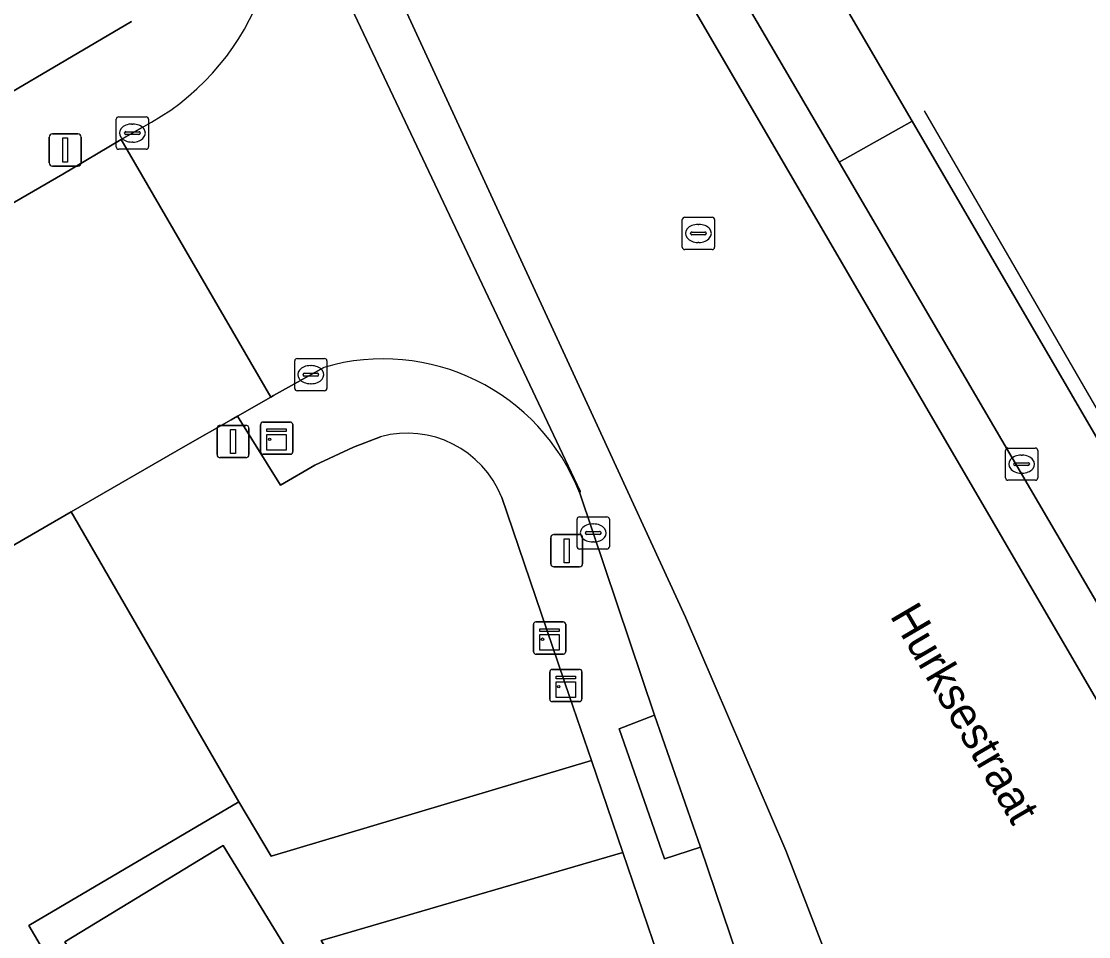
# Model space of a CAD drawing. Extents: x 157692 to 159674, y 381452 to 383291.
# Drawn here: x 159136.85 to 159169.95, y 382234.58 to 382262.95 of the extents above; entities that cross this region are included whole.
import ezdxf

# ---------------------------------------------------------------- set-up
doc = ezdxf.new("R2010")
doc.units = 0
for name, color, linetype in [('IMGEO_Erf', 7, 'Continuous'), ('IMGEO_Fietspad_gesloten', 7, 'Continuous'), ('IMGEO_Groenvoorziening', 7, 'Continuous'), ('IMGEO_Hek', 7, 'Continuous'), ('IMGEO_Kast', 7, 'Continuous'), ('IMGEO_Kolk', 7, 'Continuous'), ('IMGEO_Lichtmast', 7, 'Continuous'), ('IMGEO_Openbare_ruimte_label', 7, 'Continuous'), ('IMGEO_Pand', 7, 'Continuous'), ('IMGEO_Parkeervlak_open', 7, 'Continuous'), ('IMGEO_Rijbaan_lokaal_gesloten', 7, 'Continuous'), ('IMGEO_Rijbaan_lokaal_open', 7, 'Continuous'), ('IMGEO_Rioolput', 7, 'Continuous'), ('IMGEO_Verkeersbordpaal', 7, 'Continuous'), ('IMGEO_Voetpad_open', 7, 'Continuous')]:
    doc.layers.add(name, color=color, linetype=linetype)

msp = doc.modelspace()

# ---------------------------------------------------------------- linework, layer by layer
at = {"layer": 'IMGEO_Erf'}
for points in [[(159103.11, 382364.958), (159146.26, 382291.081), (159161.311, 382265.277), (159164.47, 382259.86), (159179.189, 382234.625), (159179.926, 382235.045), (159210.53, 382250), (159214.178, 382251.711), (159237.19, 382264.707), (159242.285, 382267.672), (159243.94, 382268.627), (159272.217, 382284.946), (159273.494, 382285.815), (159328.456, 382317.435)], [(159101.623, 382243.557), (159105.307, 382244.616), (159109.064, 382245.98), (159116.014, 382250), (159116.529, 382249.284), (159117.534, 382249.781), (159117.912, 382250), (159136.197, 382260.552), (159140.266, 382262.951)]]:
    msp.add_lwpolyline(points, dxfattribs=at)
at = {"layer": 'IMGEO_Fietspad_gesloten'}
msp.add_lwpolyline([(159141.5, 382279.352), (159140.254, 382278.645), (159144.418, 382268.999), (159154.174, 382248.395), (159154.171, 382248.325), (159156.481, 382241.444), (159157.913, 382237.352), (159163.204, 382221.726), (159165.603, 382222.596), (159162.152, 382233.134), (159160.555, 382237.252), (159157.445, 382244.481), (159154.587, 382250.701), (159146.434, 382268.353), (159143.912, 382273.985)], close=True, dxfattribs=at)
at = {"layer": 'IMGEO_Groenvoorziening'}
for points in [[(159147.992, 382250.078), (159147.151, 382249.754), (159145.954, 382249.197), (159144.886, 382248.575), (159143.55, 382250.715), (159143.36, 382250.606), (159141.944, 382249.798), (159138.399, 382247.747), (159143.596, 382238.764), (159144.599, 382237.076), (159154.53, 382240.038), (159153.851, 382242.027), (159151.748, 382248.191)], [(159114.655, 382211.838), (159118.273, 382209.816), (159123.295, 382212.737), (159150.066, 382227.798), (159154.286, 382230.172), (159164.185, 382211.74), (159155.502, 382237.188), (159151.039, 382235.888), (159146.403, 382234.537), (159146.151, 382234.464), (159147.208, 382232.685), (159140.635, 382228.86), (159137.083, 382234.93), (159143.596, 382238.764), (159138.399, 382247.747), (159128.812, 382242.2), (159124.251, 382239.623), (159118.877, 382236.833), (159114.242, 382234.86)]]:
    msp.add_lwpolyline(points, dxfattribs=at)
msp.add_arc((159148.816, 382247.036), 3.151, 21.4946, 105.1558, dxfattribs=at)
at = {"layer": 'IMGEO_Hek'}
msp.add_lwpolyline([(159179.241, 382235.329), (159170.747, 382250), (159164.853, 382260.181)], dxfattribs=at)
at = {"layer": 'IMGEO_Kast'}
for p, q in [((159144.27, 382249.607), (159144.27, 382250.448)), ((159144.27, 382250.448), (159144.27, 382249.607)), ((159144.345, 382250.532), (159145.186, 382250.532)), ((159145.186, 382250.532), (159144.345, 382250.532)), ((159145.27, 382250.457), (159145.27, 382249.616)), ((159145.27, 382249.616), (159145.27, 382250.457)), ((159145.195, 382249.532), (159144.354, 382249.532)), ((159144.354, 382249.532), (159145.195, 382249.532)), ((159152.733, 382243.413), (159152.733, 382244.254)), ((159152.733, 382244.254), (159152.733, 382243.413)), ((159152.808, 382244.338), (159153.649, 382244.338)), ((159153.649, 382244.338), (159152.808, 382244.338)), ((159153.733, 382244.263), (159153.733, 382243.422)), ((159153.733, 382243.422), (159153.733, 382244.263)), ((159153.658, 382243.338), (159152.817, 382243.338)), ((159152.817, 382243.338), (159153.658, 382243.338)), ((159153.235, 382241.943), (159153.235, 382242.784)), ((159153.235, 382242.784), (159153.235, 382241.943)), ((159153.31, 382242.868), (159154.151, 382242.868)), ((159154.151, 382242.868), (159153.31, 382242.868)), ((159154.235, 382242.793), (159154.235, 382241.952)), ((159154.235, 382241.952), (159154.235, 382242.793)), ((159154.16, 382241.868), (159153.319, 382241.868)), ((159153.319, 382241.868), (159154.16, 382241.868))]:
    msp.add_line(p, q, dxfattribs=at)
for points in [[(159144.465, 382250.322), (159145.065, 382250.322), (159145.065, 382250.237), (159144.465, 382250.237), (159144.465, 382250.322)], [(159144.465, 382250.147), (159145.065, 382250.147), (159145.065, 382249.658), (159144.465, 382249.658), (159144.465, 382250.147)], [(159152.928, 382244.128), (159153.528, 382244.128), (159153.528, 382244.043), (159152.928, 382244.043), (159152.928, 382244.128)], [(159152.928, 382243.953), (159153.528, 382243.953), (159153.528, 382243.464), (159152.928, 382243.464), (159152.928, 382243.953)], [(159153.43, 382242.658), (159154.03, 382242.658), (159154.03, 382242.573), (159153.43, 382242.573), (159153.43, 382242.658)], [(159153.43, 382242.483), (159154.03, 382242.483), (159154.03, 382241.994), (159153.43, 382241.994), (159153.43, 382242.483)]]:
    msp.add_lwpolyline(points, dxfattribs=at)
for centre in [(159144.549, 382249.996), (159153.012, 382243.802), (159153.514, 382242.332)]:
    msp.add_circle(centre, 0.0377, dxfattribs=at)
for centre, start, end in [((159144.348, 382250.454), 92.4484, 184.2845), ((159144.348, 382250.454), 92.4484, 184.2845), ((159145.192, 382250.454), 2.4484, 94.2845), ((159145.192, 382250.454), 2.4484, 94.2845), ((159144.348, 382249.61), 182.4484, 274.2845), ((159144.348, 382249.61), 182.4484, 274.2845), ((159145.192, 382249.61), 272.4484, 4.2845), ((159145.192, 382249.61), 272.4484, 4.2845), ((159152.811, 382244.26), 92.4484, 184.2845), ((159152.811, 382244.26), 92.4484, 184.2845), ((159153.655, 382244.26), 2.4484, 94.2845), ((159153.655, 382244.26), 2.4484, 94.2845), ((159152.811, 382243.416), 182.4484, 274.2845), ((159152.811, 382243.416), 182.4484, 274.2845), ((159153.655, 382243.416), 272.4484, 4.2845), ((159153.655, 382243.416), 272.4484, 4.2845), ((159153.313, 382242.79), 92.4484, 184.2845), ((159153.313, 382242.79), 92.4484, 184.2845), ((159154.157, 382242.79), 2.4484, 94.2845), ((159154.157, 382242.79), 2.4484, 94.2845), ((159153.313, 382241.946), 182.4484, 274.2845), ((159153.313, 382241.946), 182.4484, 274.2845), ((159154.157, 382241.946), 272.4484, 4.2845), ((159154.157, 382241.946), 272.4484, 4.2845)]:
    msp.add_arc(centre, 0.0779, start, end, dxfattribs=at)
at = {"layer": 'IMGEO_Kolk'}
for p, q in [((159139.795, 382259.063), (159139.795, 382259.915)), ((159139.87, 382259.989), (159140.722, 382259.989)), ((159140.796, 382259.915), (159140.796, 382259.063)), ((159140.283, 382259.769), (159140.308, 382259.769)), ((159140.054, 382259.483), (159140.054, 382259.495)), ((159140.492, 382259.446), (159140.094, 382259.446)), ((159140.097, 382259.532), (159140.495, 382259.532)), ((159140.538, 382259.495), (159140.538, 382259.483)), ((159140.722, 382258.989), (159139.87, 382258.989)), ((159140.306, 382259.209), (159140.281, 382259.209)), ((159145.327, 382251.575), (159145.327, 382252.427)), ((159145.402, 382252.501), (159146.254, 382252.501)), ((159146.328, 382252.427), (159146.328, 382251.575)), ((159145.586, 382251.995), (159145.586, 382252.007)), ((159146.024, 382251.958), (159145.626, 382251.958)), ((159145.629, 382252.044), (159146.027, 382252.044)), ((159145.815, 382252.281), (159145.84, 382252.281)), ((159146.07, 382252.007), (159146.07, 382251.995)), ((159145.838, 382251.721), (159145.813, 382251.721)), ((159146.254, 382251.501), (159145.402, 382251.501)), ((159167.368, 382248.802), (159167.368, 382249.654)), ((159167.443, 382249.728), (159168.295, 382249.728)), ((159168.369, 382249.654), (159168.369, 382248.802)), ((159167.856, 382249.508), (159167.881, 382249.508)), ((159167.627, 382249.222), (159167.627, 382249.234)), ((159168.065, 382249.185), (159167.667, 382249.185)), ((159167.67, 382249.271), (159168.068, 382249.271)), ((159168.111, 382249.234), (159168.111, 382249.222)), ((159168.295, 382248.728), (159167.443, 382248.728)), ((159167.879, 382248.948), (159167.854, 382248.948)), ((159154.083, 382246.669), (159154.083, 382247.521)), ((159154.158, 382247.595), (159155.01, 382247.595)), ((159154.571, 382247.375), (159154.596, 382247.375)), ((159155.084, 382247.521), (159155.084, 382246.669)), ((159154.342, 382247.089), (159154.342, 382247.101)), ((159154.78, 382247.052), (159154.382, 382247.052)), ((159154.385, 382247.138), (159154.783, 382247.138)), ((159154.826, 382247.101), (159154.826, 382247.089)), ((159154.594, 382246.815), (159154.569, 382246.815)), ((159155.01, 382246.595), (159154.158, 382246.595))]:
    msp.add_line(p, q, dxfattribs=at)
for points in [[(159139.795, 382259.063), (159139.795, 382259.915)], [(159139.87, 382259.989), (159140.722, 382259.989)], [(159140.796, 382259.915), (159140.796, 382259.063)], [(159140.722, 382258.989), (159139.87, 382258.989)], [(159145.327, 382251.575), (159145.327, 382252.427)], [(159145.402, 382252.501), (159146.254, 382252.501)], [(159146.328, 382252.427), (159146.328, 382251.575)], [(159146.254, 382251.501), (159145.402, 382251.501)], [(159167.368, 382248.802), (159167.368, 382249.654)], [(159167.443, 382249.728), (159168.295, 382249.728)], [(159168.369, 382249.654), (159168.369, 382248.802)], [(159168.295, 382248.728), (159167.443, 382248.728)], [(159154.083, 382246.669), (159154.083, 382247.521)], [(159154.158, 382247.595), (159155.01, 382247.595)], [(159155.084, 382247.521), (159155.084, 382246.669)], [(159155.01, 382246.595), (159154.158, 382246.595)]]:
    msp.add_lwpolyline(points, dxfattribs=at)
for centre, radius, start, end in [((159139.872, 382259.913), 0.0765, 91.552, 178.448), ((159139.872, 382259.913), 0.0765, 91.552, 178.448), ((159140.72, 382259.913), 0.0765, 1.552, 88.448), ((159140.72, 382259.913), 0.0765, 1.552, 88.448), ((159140.094, 382259.492), 0.0403, 85.8775, 175.7526), ((159140.091, 382259.482), 0.0366, 178.938, 274.7102), ((159140.495, 382259.489), 0.043, 264.8664, 352.4533), ((159140.499, 382259.494), 0.0386, 1.7309, 96.639), ((159139.872, 382259.065), 0.0765, 181.552, 268.448), ((159139.872, 382259.065), 0.0765, 181.552, 268.448), ((159140.72, 382259.065), 0.0765, 271.552, 358.448), ((159140.72, 382259.065), 0.0765, 271.552, 358.448), ((159145.404, 382252.425), 0.0765, 91.552, 178.448), ((159145.404, 382252.425), 0.0765, 91.552, 178.448), ((159146.252, 382252.425), 0.0765, 1.552, 88.448), ((159146.252, 382252.425), 0.0765, 1.552, 88.448), ((159145.626, 382252.004), 0.0403, 85.8775, 175.7526), ((159145.623, 382251.994), 0.0366, 178.938, 274.7102), ((159146.027, 382252.001), 0.043, 264.8664, 352.4533), ((159146.031, 382252.006), 0.0386, 1.7309, 96.639), ((159145.404, 382251.577), 0.0765, 181.552, 268.448), ((159145.404, 382251.577), 0.0765, 181.552, 268.448), ((159146.252, 382251.577), 0.0765, 271.552, 358.448), ((159146.252, 382251.577), 0.0765, 271.552, 358.448), ((159167.445, 382249.652), 0.0765, 91.552, 178.448), ((159167.445, 382249.652), 0.0765, 91.552, 178.448), ((159168.293, 382249.652), 0.0765, 1.552, 88.448), ((159168.293, 382249.652), 0.0765, 1.552, 88.448), ((159167.667, 382249.231), 0.0403, 85.8775, 175.7526), ((159167.664, 382249.221), 0.0366, 178.938, 274.7102), ((159168.068, 382249.228), 0.043, 264.8664, 352.4533), ((159168.072, 382249.233), 0.0386, 1.7309, 96.639), ((159167.445, 382248.804), 0.0765, 181.552, 268.448), ((159167.445, 382248.804), 0.0765, 181.552, 268.448), ((159168.293, 382248.804), 0.0765, 271.552, 358.448), ((159168.293, 382248.804), 0.0765, 271.552, 358.448), ((159154.16, 382247.519), 0.0765, 91.552, 178.448), ((159154.16, 382247.519), 0.0765, 91.552, 178.448), ((159155.008, 382247.519), 0.0765, 1.552, 88.448), ((159155.008, 382247.519), 0.0765, 1.552, 88.448), ((159154.382, 382247.098), 0.0403, 85.8775, 175.7526), ((159154.379, 382247.088), 0.0366, 178.938, 274.7102), ((159154.783, 382247.095), 0.043, 264.8664, 352.4533), ((159154.787, 382247.1), 0.0386, 1.7309, 96.639), ((159154.16, 382246.671), 0.0765, 181.552, 268.448), ((159154.16, 382246.671), 0.0765, 181.552, 268.448), ((159155.008, 382246.671), 0.0765, 271.552, 358.448), ((159155.008, 382246.671), 0.0765, 271.552, 358.448)]:
    msp.add_arc(centre, radius, start, end, dxfattribs=at)
for centre, major_axis, ratio, start_param, end_param in [((159140.282, 382259.489), (-0.387, 0.002), 0.722429, 4.712389, 7.853982), ((159140.307, 382259.489), (-0.39, 0.002), 0.717154, 1.570796, 4.712389), ((159145.814, 382252.001), (-0.387, 0.002), 0.722429, 4.712389, 7.853982), ((159145.839, 382252.001), (-0.39, 0.002), 0.717154, 1.570796, 4.712389), ((159167.855, 382249.228), (-0.387, 0.002), 0.722429, 4.712389, 7.853982), ((159167.88, 382249.228), (-0.39, 0.002), 0.717154, 1.570796, 4.712389), ((159154.57, 382247.095), (-0.387, 0.002), 0.722429, 4.712389, 7.853982), ((159154.595, 382247.095), (-0.39, 0.002), 0.717154, 1.570796, 4.712389)]:
    msp.add_ellipse(centre, major_axis=major_axis, ratio=ratio, start_param=start_param, end_param=end_param, dxfattribs=at)
at = {"layer": 'IMGEO_Lichtmast'}
for p, q in [((159137.718, 382258.562), (159137.718, 382259.362)), ((159137.718, 382259.362), (159137.718, 382258.562)), ((159137.818, 382259.462), (159138.608, 382259.462)), ((159138.608, 382259.462), (159137.818, 382259.462)), ((159138.708, 382259.362), (159138.708, 382258.562)), ((159138.708, 382258.562), (159138.708, 382259.362)), ((159138.608, 382258.462), (159137.818, 382258.462)), ((159137.818, 382258.462), (159138.608, 382258.462)), ((159153.366, 382247.043), (159154.156, 382247.043)), ((159154.156, 382247.043), (159153.366, 382247.043)), ((159153.266, 382246.143), (159153.266, 382246.943)), ((159153.266, 382246.943), (159153.266, 382246.143)), ((159154.256, 382246.943), (159154.256, 382246.143)), ((159154.256, 382246.143), (159154.256, 382246.943)), ((159154.156, 382246.043), (159153.366, 382246.043)), ((159153.366, 382246.043), (159154.156, 382246.043))]:
    msp.add_line(p, q, dxfattribs=at)
for points in [[(159138.138, 382259.337), (159138.288, 382259.337), (159138.288, 382258.587), (159138.138, 382258.587), (159138.138, 382259.337)], [(159153.686, 382246.918), (159153.836, 382246.918), (159153.836, 382246.168), (159153.686, 382246.168), (159153.686, 382246.918)]]:
    msp.add_lwpolyline(points, dxfattribs=at)
for centre, start, end in [((159137.818, 382259.362), 90, 180), ((159137.818, 382259.362), 90, 180), ((159138.608, 382259.362), 0, 90), ((159138.608, 382259.362), 360, 90), ((159137.818, 382258.562), 180, 270), ((159137.818, 382258.562), 180, 270), ((159138.608, 382258.562), 270, 0), ((159138.608, 382258.562), 270, 0), ((159153.366, 382246.943), 90, 180), ((159153.366, 382246.943), 90, 180), ((159154.156, 382246.943), 0, 90), ((159154.156, 382246.943), 360, 90), ((159153.366, 382246.143), 180, 270), ((159153.366, 382246.143), 180, 270), ((159154.156, 382246.143), 270, 0), ((159154.156, 382246.143), 270, 0)]:
    msp.add_arc(centre, 0.1, start, end, dxfattribs=at)
at = {"layer": 'IMGEO_Pand'}
msp.add_lwpolyline([(159140.946, 382229.924), (159145.855, 382232.92), (159143.113, 382237.413), (159138.205, 382234.418)], close=True, dxfattribs=at)
at = {"layer": 'IMGEO_Parkeervlak_open'}
for points in [[(159164.47, 382259.86), (159162.212, 382258.588), (159173.751, 382238.863)], [(159177.57, 382233.703), (159179.189, 382234.625), (159164.47, 382259.86)]]:
    msp.add_lwpolyline(points, dxfattribs=at)
at = {"layer": 'IMGEO_Rijbaan_lokaal_gesloten'}
for points in [[(159063.472, 382427.52), (159058.62, 382435.786), (159057.417, 382435.069), (159062.264, 382426.813), (159072.23, 382409.737), (159081.667, 382393.629), (159084.192, 382389.311), (159091.182, 382377.362), (159102.101, 382358.647), (159111.623, 382342.287), (159122.028, 382324.432), (159134.633, 382302.847), (159145.148, 382284.823), (159155.325, 382267.42), (159157.641, 382263.44), (159174.5, 382234.542), (159175.2, 382233.343), (159184.255, 382224.142), (159181.818, 382227.27), (159177.76, 382232.926), (159175.52, 382236.142)], [(159173.751, 382238.863), (159162.212, 382258.588), (159159.071, 382263.958), (159143.881, 382289.925), (159135.842, 382303.553), (159123.237, 382325.137), (159112.833, 382342.992), (159103.311, 382359.352), (159092.391, 382378.068), (159085.401, 382390.018), (159082.875, 382394.336), (159073.439, 382410.444), (159063.472, 382427.52)], [(159167.378, 382223.371), (159174.5, 382234.542), (159157.641, 382263.44), (159155.325, 382267.42), (159145.148, 382284.823), (159134.633, 382302.847), (159122.028, 382324.432), (159111.623, 382342.287), (159102.101, 382358.647), (159091.182, 382377.362), (159084.192, 382389.311)], [(159121.972, 382312.81), (159135.154, 382290.23), (159140.807, 382280.534), (159141.5, 382279.352), (159143.912, 382273.985), (159146.434, 382268.353), (159154.587, 382250.701), (159157.445, 382244.481), (159160.555, 382237.252), (159162.152, 382233.134), (159165.603, 382222.596)], [(159154.171, 382248.325), (159154.174, 382248.395), (159144.418, 382268.999)], [(159140.577, 382259.654), (159139.952, 382259.287), (159144.583, 382251.304), (159144.674, 382251.355), (159144.762, 382251.404), (159146.23, 382252.227)]]:
    msp.add_lwpolyline(points, dxfattribs=at)
for centre, radius, start, end in [((159136.996, 382266.588), 7.804, 297.3136, 17.999), ((159148.07, 382245.939), 6.551, 21.3548, 106.3086)]:
    msp.add_arc(centre, radius, start, end, dxfattribs=at)
at = {"layer": 'IMGEO_Rijbaan_lokaal_open'}
msp.add_lwpolyline([(159114.242, 382234.86), (159118.877, 382236.833), (159124.251, 382239.623), (159128.812, 382242.2), (159138.399, 382247.747), (159141.944, 382249.798), (159143.36, 382250.606), (159143.55, 382250.715), (159144.583, 382251.304), (159139.952, 382259.287), (159138.138, 382258.213), (159123.944, 382250), (159123.335, 382249.646), (159118.714, 382247.02)], dxfattribs=at)
at = {"layer": 'IMGEO_Rioolput'}
for p, q in [((159157.345, 382255.953), (159157.345, 382256.805)), ((159157.42, 382256.879), (159158.272, 382256.879)), ((159157.833, 382256.659), (159157.858, 382256.659)), ((159158.346, 382256.805), (159158.346, 382255.953)), ((159157.604, 382256.373), (159157.604, 382256.385)), ((159158.042, 382256.336), (159157.644, 382256.336)), ((159157.647, 382256.422), (159158.045, 382256.422)), ((159158.088, 382256.385), (159158.088, 382256.373)), ((159157.856, 382256.099), (159157.831, 382256.099)), ((159158.272, 382255.879), (159157.42, 382255.879))]:
    msp.add_line(p, q, dxfattribs=at)
for points in [[(159157.345, 382255.953), (159157.345, 382256.805)], [(159157.42, 382256.879), (159158.272, 382256.879)], [(159158.346, 382256.805), (159158.346, 382255.953)], [(159158.272, 382255.879), (159157.42, 382255.879)]]:
    msp.add_lwpolyline(points, dxfattribs=at)
for centre, radius, start, end in [((159157.422, 382256.803), 0.0765, 91.552, 178.448), ((159157.422, 382256.803), 0.0765, 91.552, 178.448), ((159158.27, 382256.803), 0.0765, 1.552, 88.448), ((159158.27, 382256.803), 0.0765, 1.552, 88.448), ((159157.644, 382256.382), 0.0403, 85.8775, 175.7526), ((159157.641, 382256.372), 0.0366, 178.938, 274.7102), ((159158.045, 382256.379), 0.043, 264.8664, 352.4533), ((159158.049, 382256.384), 0.0386, 1.7309, 96.639), ((159157.422, 382255.955), 0.0765, 181.552, 268.448), ((159157.422, 382255.955), 0.0765, 181.552, 268.448), ((159158.27, 382255.955), 0.0765, 271.552, 358.448), ((159158.27, 382255.955), 0.0765, 271.552, 358.448)]:
    msp.add_arc(centre, radius, start, end, dxfattribs=at)
for centre, major_axis, ratio, start_param, end_param in [((159157.832, 382256.379), (-0.387, 0.002), 0.722429, 4.712389, 7.853982), ((159157.857, 382256.379), (-0.39, 0.002), 0.717154, 1.570796, 4.712389)]:
    msp.add_ellipse(centre, major_axis=major_axis, ratio=ratio, start_param=start_param, end_param=end_param, dxfattribs=at)
at = {"layer": 'IMGEO_Verkeersbordpaal'}
for p, q in [((159142.92, 382249.529), (159142.92, 382250.329)), ((159142.92, 382250.329), (159142.92, 382249.529)), ((159143.02, 382250.429), (159143.81, 382250.429)), ((159143.81, 382250.429), (159143.02, 382250.429)), ((159143.91, 382250.329), (159143.91, 382249.529)), ((159143.91, 382249.529), (159143.91, 382250.329)), ((159143.81, 382249.429), (159143.02, 382249.429)), ((159143.02, 382249.429), (159143.81, 382249.429))]:
    msp.add_line(p, q, dxfattribs=at)
msp.add_lwpolyline([(159143.34, 382250.304), (159143.49, 382250.304), (159143.49, 382249.554), (159143.34, 382249.554), (159143.34, 382250.304)], dxfattribs=at)
for centre, start, end in [((159143.02, 382250.329), 90, 180), ((159143.02, 382250.329), 90, 180), ((159143.81, 382250.329), 0, 90), ((159143.81, 382250.329), 360, 90), ((159143.02, 382249.529), 180, 270), ((159143.02, 382249.529), 180, 270), ((159143.81, 382249.529), 270, 0), ((159143.81, 382249.529), 270, 0)]:
    msp.add_arc(centre, 0.1, start, end, dxfattribs=at)
at = {"layer": 'IMGEO_Voetpad_open'}
for points in [[(159159.071, 382263.958), (159162.212, 382258.588), (159164.47, 382259.86), (159161.311, 382265.277)], [(159156.481, 382241.444), (159155.385, 382241.023), (159156.794, 382236.994), (159157.913, 382237.352)], [(159137.083, 382234.93), (159140.635, 382228.86), (159147.208, 382232.685), (159146.151, 382234.464), (159146.403, 382234.537), (159151.039, 382235.888), (159155.502, 382237.188), (159154.53, 382240.038), (159144.599, 382237.076), (159143.596, 382238.764)], [(159140.946, 382229.924), (159138.205, 382234.418), (159143.113, 382237.413), (159145.855, 382232.92)]]:
    msp.add_lwpolyline(points, close=True, dxfattribs=at)
for points in [[(159140.266, 382262.951), (159136.197, 382260.552), (159117.912, 382250), (159117.534, 382249.781), (159116.529, 382249.284), (159116.014, 382250), (159109.064, 382245.98), (159105.307, 382244.616), (159101.623, 382243.557)], [(159118.714, 382247.02), (159123.335, 382249.646), (159123.944, 382250), (159138.138, 382258.213), (159139.952, 382259.287), (159140.577, 382259.654)], [(159146.23, 382252.227), (159144.762, 382251.404), (159144.674, 382251.355), (159144.583, 382251.304), (159143.55, 382250.715), (159144.886, 382248.575), (159145.954, 382249.197), (159147.151, 382249.754), (159147.992, 382250.078)], [(159157.913, 382237.352), (159156.794, 382236.994), (159155.385, 382241.023), (159156.481, 382241.444), (159154.171, 382248.325)], [(159151.748, 382248.191), (159153.851, 382242.027), (159154.53, 382240.038), (159155.502, 382237.188), (159164.185, 382211.74), (159166.253, 382205.678), (159168.364, 382206.646), (159163.204, 382221.726), (159157.913, 382237.352)]]:
    msp.add_lwpolyline(points, dxfattribs=at)
for centre, radius, start, end in [((159136.996, 382266.588), 7.804, 297.3136, 17.999), ((159148.07, 382245.939), 6.551, 21.3548, 106.3086), ((159148.816, 382247.036), 3.151, 21.4946, 105.1558)]:
    msp.add_arc(centre, radius, start, end, dxfattribs=at)

# ---------------------------------------------------------------- texts
at = {"layer": 'IMGEO_Openbare_ruimte_label'}
msp.add_text('Hurksestraat', height=1, rotation=300.3842, dxfattribs=at).set_placement((159163.767, 382244.531))

doc.saveas('drawing.dxf')
